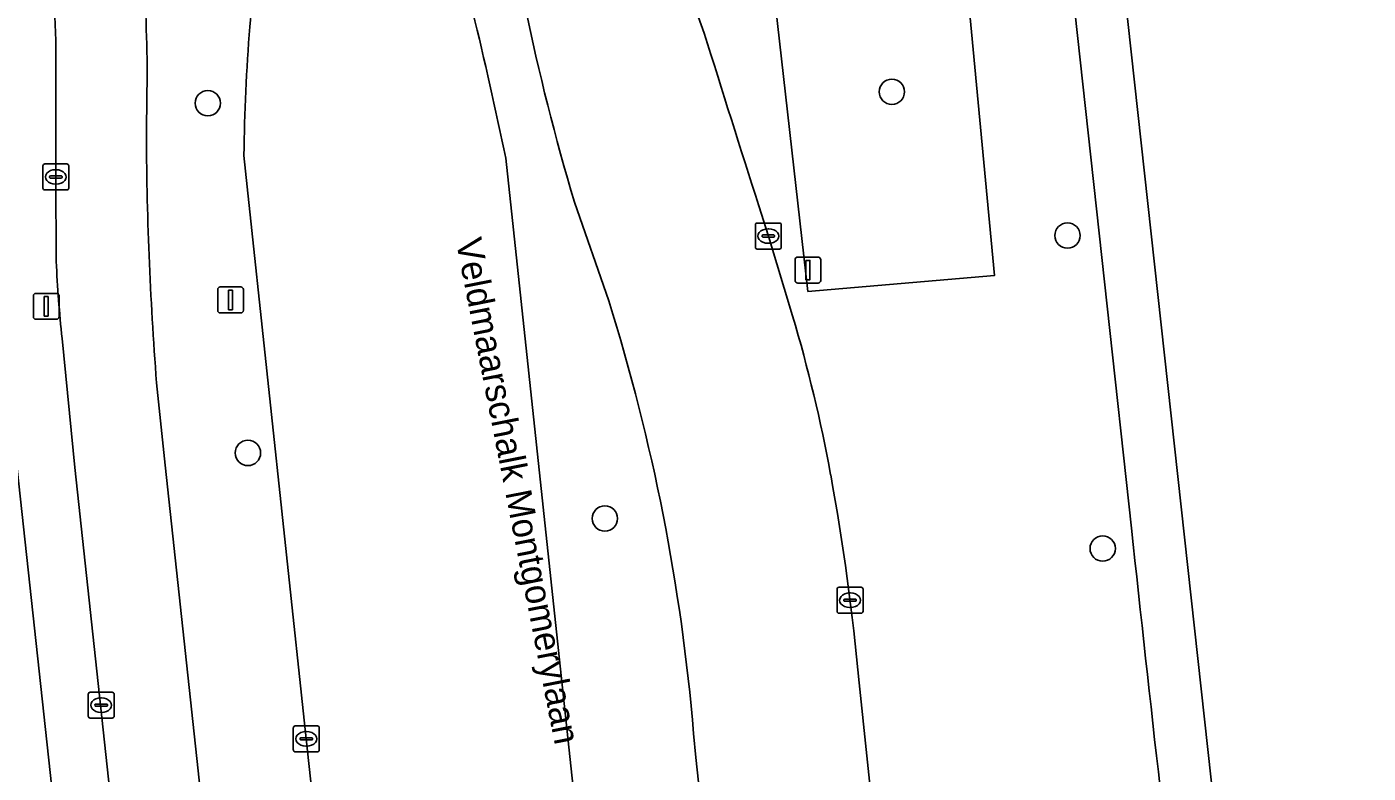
# Model space of a CAD drawing. Extents: x 160023 to 161302, y 384750 to 385707.
# Drawn here: x 161244.2 to 161296, y 384969 to 384997.8 of the extents above; entities that cross this region are included whole.
import ezdxf

# ---------------------------------------------------------------- set-up
doc = ezdxf.new("R2010")
doc.units = 0
for name, color, linetype in [('IMGEO_Berm_groen', 7, 'Continuous'), ('IMGEO_Boom', 7, 'Continuous'), ('IMGEO_Fietspad_gesloten', 7, 'Continuous'), ('IMGEO_Groenvoorziening', 7, 'Continuous'), ('IMGEO_Kolk', 7, 'Continuous'), ('IMGEO_Lichtmast', 7, 'Continuous'), ('IMGEO_Openbare_ruimte_label', 7, 'Continuous'), ('IMGEO_OVBaan_gesloten', 7, 'Continuous'), ('IMGEO_Rijbaan_regionaal_gesloten', 7, 'Continuous'), ('IMGEO_Voetpad_open', 7, 'Continuous')]:
    doc.layers.add(name, color=color, linetype=linetype)

msp = doc.modelspace()

# ---------------------------------------------------------------- linework, layer by layer
at = {"layer": 'IMGEO_Berm_groen'}
for points in [[(161286.834, 384978.486), (161279.225, 385047.892), (161278.274, 385056.566), (161276.329, 385074.305), (161268.866, 385143.256), (161261.295, 385213.204)], [(161252.835, 384997.807), (161254.056, 385010.518), (161254.234, 385012.771)], [(161270.004, 384998.532), (161270.358, 384997.569)], [(161248.879, 384995.997), (161248.841, 384993.899)], [(161252.733, 384991.645), (161252.606, 384992.853)], [(161262.701, 384992.746), (161265.331, 384968.239), (161271.101, 384914.459)], [(161261.124, 384913.92), (161261.101, 384914.228), (161259.41, 384929.689), (161257.423, 384948.061), (161255.011, 384970.36), (161252.733, 384991.645)], [(161266.678, 384987.246), (161265.355, 384991.046)], [(161272.467, 384990.907), (161272.831, 384989.742), (161273.767, 384986.667)], [(161249.235, 384984.085), (161249.568, 384980.911), (161254.148, 384938.53), (161256.818, 384913.677)], [(161276.329, 384972.515), (161278.025, 384956.369), (161280.26, 384936.036), (161282.506, 384915.691), (161282.566, 384915.234)], [(161270.029, 384969.639), (161269.95, 384970.566)], [(161275.966, 384914.799), (161270.029, 384969.639)]]:
    msp.add_lwpolyline(points, dxfattribs=at)
for points in [[(161276.383, 385038.625), (161268.739, 385038.136), (161272.958, 384999.996), (161274.36, 384987.608), (161281.559, 384988.227), (161280.451, 384999.944)], [(161276.383, 385038.625), (161280.451, 384999.944), (161281.559, 384988.227), (161274.36, 384987.608), (161272.958, 384999.996), (161268.739, 385038.136)]]:
    msp.add_lwpolyline(points, close=True, dxfattribs=at)
for centre, radius, start, end in [((161351.373, 385016.813), 89.794, 186.7608, 196.67578), ((161116.183, 384993.893), 132.712, 0.90858, 4.85257), ((161114.566, 384962.32), 151.227, 11.6068, 13.797), ((161322.808, 384992.09), 70.207, 175.32931, 179.37744), ((161984.025, 385219.831), 747.477, 197.29849, 197.834127), ((161381.883, 384994.325), 133.043, 180.18359, 184.41441), ((161192.316, 384963.998), 77.911, 4.83579, 17.361), ((161216.319, 384969.666), 59.911, 10.46133, 16.48554), ((161186.655, 384964.374), 90.043, 5.18711, 10.34513), ((162769.276, 385137.378), 1490.933, 186.117765, 187.668816)]:
    msp.add_arc(centre, radius, start, end, dxfattribs=at)
at = {"layer": 'IMGEO_Boom'}
for centre in [(161277.596, 384995.304), (161251.211, 384994.863), (161284.369, 384989.761), (161252.759, 384981.382), (161266.527, 384978.855), (161285.726, 384977.697)]:
    msp.add_circle(centre, 0.489, dxfattribs=at)
at = {"layer": 'IMGEO_Fietspad_gesloten'}
for points in [[(161245.345, 384997.275), (161245.351, 384992.02), (161245.366, 384988.765)], [(161248.841, 384993.899), (161248.879, 384995.997)], [(161245.592, 384985.791), (161246.077, 384980.82), (161251.473, 384930.978), (161253.03, 384916.578), (161253.153, 384915.329)], [(161254.148, 384938.53), (161249.568, 384980.911), (161249.235, 384984.085)]]:
    msp.add_lwpolyline(points, dxfattribs=at)
for centre, radius, start, end in [((161116.183, 384993.893), 132.712, 0.90858, 4.85257), ((161112.198, 384992.073), 133.249, 2.23728, 4.38233), ((161381.883, 384994.325), 133.043, 180.18359, 184.41441), ((161296.115, 384991.126), 50.804, 182.6636, 186.0278)]:
    msp.add_arc(centre, radius, start, end, dxfattribs=at)
at = {"layer": 'IMGEO_Groenvoorziening'}
msp.add_lwpolyline([(161247.84, 384944.085), (161242.159, 384996.294)], dxfattribs=at)
at = {"layer": 'IMGEO_Kolk'}
for p, q in [((161244.85, 384991.594), (161244.85, 384992.446)), ((161244.925, 384992.52), (161245.777, 384992.52)), ((161245.152, 384992.063), (161245.55, 384992.063)), ((161245.338, 384992.3), (161245.363, 384992.3)), ((161245.851, 384992.446), (161245.851, 384991.594)), ((161245.109, 384992.014), (161245.109, 384992.026)), ((161245.547, 384991.977), (161245.149, 384991.977)), ((161245.361, 384991.74), (161245.336, 384991.74)), ((161245.593, 384992.026), (161245.593, 384992.014)), ((161245.777, 384991.52), (161244.925, 384991.52)), ((161272.33, 384989.316), (161272.33, 384990.168)), ((161272.405, 384990.242), (161273.257, 384990.242)), ((161272.818, 384990.022), (161272.843, 384990.022)), ((161273.331, 384990.168), (161273.331, 384989.316)), ((161272.589, 384989.736), (161272.589, 384989.748)), ((161273.027, 384989.699), (161272.629, 384989.699)), ((161272.632, 384989.785), (161273.03, 384989.785)), ((161273.073, 384989.748), (161273.073, 384989.736)), ((161273.257, 384989.242), (161272.405, 384989.242)), ((161272.841, 384989.462), (161272.816, 384989.462)), ((161275.481, 384975.279), (161275.481, 384976.131)), ((161275.556, 384976.205), (161276.408, 384976.205)), ((161276.482, 384976.131), (161276.482, 384975.279)), ((161275.74, 384975.699), (161275.74, 384975.711)), ((161276.178, 384975.662), (161275.78, 384975.662)), ((161275.783, 384975.748), (161276.181, 384975.748)), ((161275.969, 384975.985), (161275.994, 384975.985)), ((161276.224, 384975.711), (161276.224, 384975.699)), ((161276.408, 384975.205), (161275.556, 384975.205)), ((161275.992, 384975.425), (161275.967, 384975.425)), ((161246.599, 384971.233), (161246.599, 384972.085)), ((161246.674, 384972.159), (161247.526, 384972.159)), ((161247.087, 384971.939), (161247.112, 384971.939)), ((161247.6, 384972.085), (161247.6, 384971.233)), ((161246.858, 384971.653), (161246.858, 384971.665)), ((161247.296, 384971.616), (161246.898, 384971.616)), ((161246.901, 384971.702), (161247.299, 384971.702)), ((161247.11, 384971.379), (161247.085, 384971.379)), ((161247.342, 384971.665), (161247.342, 384971.653)), ((161247.526, 384971.159), (161246.674, 384971.159)), ((161254.585, 384970.86), (161255.437, 384970.86)), ((161254.51, 384969.934), (161254.51, 384970.786)), ((161254.769, 384970.354), (161254.769, 384970.366)), ((161254.812, 384970.403), (161255.21, 384970.403)), ((161254.998, 384970.64), (161255.023, 384970.64)), ((161255.253, 384970.366), (161255.253, 384970.354)), ((161255.511, 384970.786), (161255.511, 384969.934)), ((161255.437, 384969.86), (161254.585, 384969.86)), ((161255.207, 384970.317), (161254.809, 384970.317)), ((161255.021, 384970.08), (161254.996, 384970.08))]:
    msp.add_line(p, q, dxfattribs=at)
for points in [[(161244.85, 384991.594), (161244.85, 384992.446)], [(161244.925, 384992.52), (161245.777, 384992.52)], [(161245.851, 384992.446), (161245.851, 384991.594)], [(161245.777, 384991.52), (161244.925, 384991.52)], [(161272.33, 384989.316), (161272.33, 384990.168)], [(161272.405, 384990.242), (161273.257, 384990.242)], [(161273.331, 384990.168), (161273.331, 384989.316)], [(161273.257, 384989.242), (161272.405, 384989.242)], [(161275.481, 384975.279), (161275.481, 384976.131)], [(161275.556, 384976.205), (161276.408, 384976.205)], [(161276.482, 384976.131), (161276.482, 384975.279)], [(161276.408, 384975.205), (161275.556, 384975.205)], [(161246.599, 384971.233), (161246.599, 384972.085)], [(161246.674, 384972.159), (161247.526, 384972.159)], [(161247.6, 384972.085), (161247.6, 384971.233)], [(161247.526, 384971.159), (161246.674, 384971.159)], [(161254.585, 384970.86), (161255.437, 384970.86)], [(161254.51, 384969.934), (161254.51, 384970.786)], [(161255.511, 384970.786), (161255.511, 384969.934)], [(161255.437, 384969.86), (161254.585, 384969.86)]]:
    msp.add_lwpolyline(points, dxfattribs=at)
for centre, radius, start, end in [((161244.927, 384992.444), 0.0765, 91.552, 178.448), ((161244.927, 384992.444), 0.0765, 91.552, 178.448), ((161245.149, 384992.023), 0.0403, 85.8775, 175.7526), ((161245.554, 384992.025), 0.0386, 1.7309, 96.639), ((161245.775, 384992.444), 0.0765, 1.552, 88.448), ((161245.775, 384992.444), 0.0765, 1.552, 88.448), ((161244.927, 384991.596), 0.0765, 181.552, 268.448), ((161244.927, 384991.596), 0.0765, 181.552, 268.448), ((161245.146, 384992.013), 0.0366, 178.938, 274.7102), ((161245.55, 384992.02), 0.043, 264.8664, 352.4533), ((161245.775, 384991.596), 0.0765, 271.552, 358.448), ((161245.775, 384991.596), 0.0765, 271.552, 358.448), ((161272.407, 384990.166), 0.0765, 91.552, 178.448), ((161272.407, 384990.166), 0.0765, 91.552, 178.448), ((161273.255, 384990.166), 0.0765, 1.552, 88.448), ((161273.255, 384990.166), 0.0765, 1.552, 88.448), ((161272.629, 384989.745), 0.0403, 85.8775, 175.7526), ((161272.626, 384989.735), 0.0366, 178.938, 274.7102), ((161273.03, 384989.742), 0.043, 264.8664, 352.4533), ((161273.034, 384989.747), 0.0386, 1.7309, 96.639), ((161272.407, 384989.318), 0.0765, 181.552, 268.448), ((161272.407, 384989.318), 0.0765, 181.552, 268.448), ((161273.255, 384989.318), 0.0765, 271.552, 358.448), ((161273.255, 384989.318), 0.0765, 271.552, 358.448), ((161275.558, 384976.129), 0.0765, 91.552, 178.448), ((161275.558, 384976.129), 0.0765, 91.552, 178.448), ((161276.406, 384976.129), 0.0765, 1.552, 88.448), ((161276.406, 384976.129), 0.0765, 1.552, 88.448), ((161275.78, 384975.708), 0.0403, 85.8775, 175.7526), ((161275.777, 384975.698), 0.0366, 178.938, 274.7102), ((161276.181, 384975.705), 0.043, 264.8664, 352.4533), ((161276.185, 384975.71), 0.0386, 1.7309, 96.639), ((161275.558, 384975.281), 0.0765, 181.552, 268.448), ((161275.558, 384975.281), 0.0765, 181.552, 268.448), ((161276.406, 384975.281), 0.0765, 271.552, 358.448), ((161276.406, 384975.281), 0.0765, 271.552, 358.448), ((161246.676, 384972.083), 0.0765, 91.552, 178.448), ((161246.676, 384972.083), 0.0765, 91.552, 178.448), ((161247.524, 384972.083), 0.0765, 1.552, 88.448), ((161247.524, 384972.083), 0.0765, 1.552, 88.448), ((161246.898, 384971.662), 0.0403, 85.8775, 175.7526), ((161246.895, 384971.652), 0.0366, 178.938, 274.7102), ((161247.299, 384971.659), 0.043, 264.8664, 352.4533), ((161247.303, 384971.664), 0.0386, 1.7309, 96.639), ((161246.676, 384971.235), 0.0765, 181.552, 268.448), ((161246.676, 384971.235), 0.0765, 181.552, 268.448), ((161247.524, 384971.235), 0.0765, 271.552, 358.448), ((161247.524, 384971.235), 0.0765, 271.552, 358.448), ((161254.587, 384970.784), 0.0765, 91.552, 178.448), ((161254.587, 384970.784), 0.0765, 91.552, 178.448), ((161255.435, 384970.784), 0.0765, 1.552, 88.448), ((161255.435, 384970.784), 0.0765, 1.552, 88.448), ((161254.809, 384970.363), 0.0403, 85.8775, 175.7526), ((161254.806, 384970.353), 0.0366, 178.938, 274.7102), ((161255.21, 384970.36), 0.043, 264.8664, 352.4533), ((161255.214, 384970.365), 0.0386, 1.7309, 96.639), ((161254.587, 384969.936), 0.0765, 181.552, 268.448), ((161254.587, 384969.936), 0.0765, 181.552, 268.448), ((161255.435, 384969.936), 0.0765, 271.552, 358.448), ((161255.435, 384969.936), 0.0765, 271.552, 358.448)]:
    msp.add_arc(centre, radius, start, end, dxfattribs=at)
for centre, major_axis, ratio, start_param, end_param in [((161245.337, 384992.02), (-0.387, 0.002), 0.722429, 4.712389, 7.853982), ((161245.362, 384992.02), (-0.39, 0.002), 0.717154, 1.570796, 4.712389), ((161272.817, 384989.742), (-0.387, 0.002), 0.722429, 4.712389, 7.853982), ((161272.842, 384989.742), (-0.39, 0.002), 0.717154, 1.570796, 4.712389), ((161275.968, 384975.705), (-0.387, 0.002), 0.722429, 4.712389, 7.853982), ((161275.993, 384975.705), (-0.39, 0.002), 0.717154, 1.570796, 4.712389), ((161247.086, 384971.659), (-0.387, 0.002), 0.722429, 4.712389, 7.853982), ((161247.111, 384971.659), (-0.39, 0.002), 0.717154, 1.570796, 4.712389), ((161254.997, 384970.36), (-0.387, 0.002), 0.722429, 4.712389, 7.853982), ((161255.022, 384970.36), (-0.39, 0.002), 0.717154, 1.570796, 4.712389)]:
    msp.add_ellipse(centre, major_axis=major_axis, ratio=ratio, start_param=start_param, end_param=end_param, dxfattribs=at)
at = {"layer": 'IMGEO_Lichtmast'}
for p, q in [((161273.862, 384988.03), (161273.862, 384988.83)), ((161273.862, 384988.83), (161273.862, 384988.03)), ((161273.962, 384988.93), (161274.752, 384988.93)), ((161274.752, 384988.93), (161273.962, 384988.93)), ((161274.852, 384988.83), (161274.852, 384988.03)), ((161274.852, 384988.03), (161274.852, 384988.83)), ((161274.752, 384987.93), (161273.962, 384987.93)), ((161273.962, 384987.93), (161274.752, 384987.93)), ((161244.483, 384986.634), (161244.483, 384987.434)), ((161244.483, 384987.434), (161244.483, 384986.634)), ((161244.583, 384987.534), (161245.373, 384987.534)), ((161245.373, 384987.534), (161244.583, 384987.534)), ((161245.473, 384987.434), (161245.473, 384986.634)), ((161245.473, 384986.634), (161245.473, 384987.434)), ((161251.593, 384986.879), (161251.593, 384987.679)), ((161251.593, 384987.679), (161251.593, 384986.879)), ((161251.693, 384987.779), (161252.483, 384987.779)), ((161252.483, 384987.779), (161251.693, 384987.779)), ((161252.583, 384987.679), (161252.583, 384986.879)), ((161252.583, 384986.879), (161252.583, 384987.679)), ((161245.373, 384986.534), (161244.583, 384986.534)), ((161244.583, 384986.534), (161245.373, 384986.534)), ((161252.483, 384986.779), (161251.693, 384986.779)), ((161251.693, 384986.779), (161252.483, 384986.779))]:
    msp.add_line(p, q, dxfattribs=at)
for points in [[(161274.282, 384988.805), (161274.432, 384988.805), (161274.432, 384988.055), (161274.282, 384988.055), (161274.282, 384988.805)], [(161244.903, 384987.409), (161245.053, 384987.409), (161245.053, 384986.659), (161244.903, 384986.659), (161244.903, 384987.409)], [(161252.013, 384987.654), (161252.163, 384987.654), (161252.163, 384986.904), (161252.013, 384986.904), (161252.013, 384987.654)]]:
    msp.add_lwpolyline(points, dxfattribs=at)
for centre, start, end in [((161273.962, 384988.83), 90, 180), ((161273.962, 384988.83), 90, 180), ((161274.752, 384988.83), 0, 90), ((161274.752, 384988.83), 360, 90), ((161273.962, 384988.03), 180, 270), ((161273.962, 384988.03), 180, 270), ((161274.752, 384988.03), 270, 0), ((161274.752, 384988.03), 270, 0), ((161244.583, 384987.434), 90, 180), ((161244.583, 384987.434), 90, 180), ((161245.373, 384987.434), 0, 90), ((161245.373, 384987.434), 360, 90), ((161251.693, 384987.679), 90, 180), ((161251.693, 384987.679), 90, 180), ((161252.483, 384987.679), 0, 90), ((161252.483, 384987.679), 360, 90), ((161244.583, 384986.634), 180, 270), ((161244.583, 384986.634), 180, 270), ((161245.373, 384986.634), 270, 0), ((161245.373, 384986.634), 270, 0), ((161251.693, 384986.879), 180, 270), ((161251.693, 384986.879), 180, 270), ((161252.483, 384986.879), 270, 0), ((161252.483, 384986.879), 270, 0)]:
    msp.add_arc(centre, 0.1, start, end, dxfattribs=at)
at = {"layer": 'IMGEO_OVBaan_gesloten'}
msp.add_lwpolyline([(161295.965, 384918.881), (161293.774, 384933.589), (161284.246, 385020.36), (161270.729, 385143.46), (161268.866, 385143.256), (161276.329, 385074.305), (161278.274, 385056.566), (161279.225, 385047.892), (161286.834, 384978.486)], dxfattribs=at)
msp.add_arc((162769.276, 385137.378), 1490.933, 186.117765, 187.668816, dxfattribs=at)
at = {"layer": 'IMGEO_Rijbaan_regionaal_gesloten'}
for points in [[(161254.234, 385012.771), (161254.056, 385010.518), (161252.835, 384997.807)], [(161270.358, 384997.569), (161270.004, 384998.532)], [(161252.606, 384992.853), (161252.733, 384991.645), (161255.011, 384970.36), (161257.423, 384948.061), (161259.41, 384929.689), (161261.101, 384914.228), (161261.124, 384913.92)], [(161265.331, 384968.239), (161262.701, 384992.746)], [(161265.355, 384991.046), (161266.678, 384987.246)], [(161273.767, 384986.667), (161272.831, 384989.742), (161272.467, 384990.907)], [(161282.566, 384915.234), (161282.506, 384915.691), (161280.26, 384936.036), (161278.025, 384956.369), (161276.329, 384972.515)], [(161269.95, 384970.566), (161270.029, 384969.639), (161275.966, 384914.799), (161276.313, 384911.593), (161276.659, 384907.697), (161276.664, 384907.641), (161277.291, 384902.042)]]:
    msp.add_lwpolyline(points, dxfattribs=at)
for centre, radius, start, end in [((161351.373, 385016.813), 89.794, 186.7608, 196.67578), ((161114.566, 384962.32), 151.227, 11.6068, 13.797), ((161322.808, 384992.09), 70.207, 175.32931, 179.37744), ((161984.025, 385219.831), 747.477, 197.29849, 197.834127), ((161192.316, 384963.998), 77.911, 4.83579, 17.361), ((161216.319, 384969.666), 59.911, 10.46133, 16.48554), ((161186.655, 384964.374), 90.043, 5.18711, 10.34513)]:
    msp.add_arc(centre, radius, start, end, dxfattribs=at)
at = {"layer": 'IMGEO_Voetpad_open'}
for points in [[(161217.335, 385238.475), (161216.551, 385232.195), (161218.529, 385213.807), (161219.033, 385209.803), (161220.16, 385198.802), (161223.346, 385169.031), (161223.82, 385165.053), (161226.122, 385144.203), (161226.282, 385142.751), (161226.676, 385138.631), (161227.79, 385128.541), (161229.707, 385111.17), (161231.17, 385097.917), (161231.624, 385093.818), (161233.967, 385071.696), (161234.441, 385067.547), (161237.122, 385042.558), (161238.901, 385026.381), (161239.468, 385022.719), (161241.987, 384999.942), (161242.159, 384996.294), (161247.84, 384944.085)], [(161245.366, 384988.765), (161245.351, 384992.02), (161245.345, 384997.275)], [(161253.153, 384915.329), (161253.03, 384916.578), (161251.473, 384930.978), (161246.077, 384980.82), (161245.592, 384985.791)]]:
    msp.add_lwpolyline(points, dxfattribs=at)
for centre, radius, start, end in [((161112.198, 384992.073), 133.249, 2.23728, 4.38233), ((161296.115, 384991.126), 50.804, 182.6636, 186.0278)]:
    msp.add_arc(centre, radius, start, end, dxfattribs=at)

# ---------------------------------------------------------------- texts
at = {"layer": 'IMGEO_Openbare_ruimte_label'}
msp.add_text('Veldmaarschalk Montgomerylaan', height=1, rotation=281.1301, dxfattribs=at).set_placement((161260.774, 384989.559))

doc.saveas('drawing.dxf')
